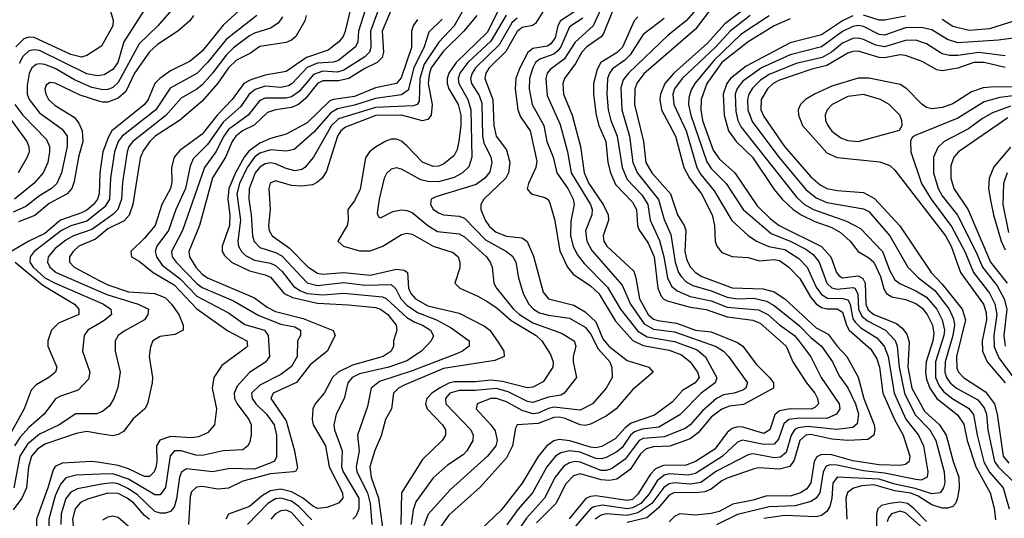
# Model space of a CAD drawing. Header units: inches. Extents: x 990535 to 1117859, y 769386 to 892122.
# Tile 894 of 1056: x 1059695 to 1063447, y 865533 to 867434. Entities that reach past the tile are written whole.
import ezdxf

# ---------------------------------------------------------------- set-up
doc = ezdxf.new("R2010")
doc.units = ezdxf.units.IN
doc.header["$MEASUREMENT"] = 0
doc.layers.add('B0856', color=7, linetype='Continuous')
doc.layers.add('B0866', color=7, linetype='Continuous')

msp = doc.modelspace()

# ---------------------------------------------------------------- linework, layer by layer
at = {"layer": 'B0856', "color": 5}
for points, elevation in [([(1060000, 867329.4), (1059950, 867297.6), (1059930, 867291.4), (1059890, 867301.3), (1059750, 867365.3), (1059730, 867366.8), (1059710, 867360.5), (1059680.2, 867330)], 3220), ([(1060000, 867220.8), (1059990, 867219.4), (1059950, 867227.9), (1059770, 867316), (1059750, 867319.1), (1059730, 867314.7), (1059706.9, 867293.1), (1059693.4, 867266.6)], 3240), ([(1060000, 867169.1), (1059970, 867175.8), (1059904, 867204), (1059830, 867247.5), (1059790, 867263), (1059770, 867265.9), (1059757.3, 867262.7), (1059741, 867250), (1059731.3, 867228.7), (1059723.2, 867183.2), (1059723.8, 867150), (1059730.4, 867130), (1059770, 867079.3), (1059856.6, 867016.6), (1059875.9, 866990), (1059876.3, 866950), (1059854.1, 866850), (1059836.6, 866810), (1059816.1, 866790), (1059770, 866762.1), (1059718, 866722), (1059670, 866699.6)], 3260), ([(1060000, 867122.4), (1059925.6, 867145.6), (1059830, 867192), (1059810, 867194.2), (1059795.9, 867184.1), (1059790.9, 867169.1), (1059794.6, 867150), (1059805.1, 867130), (1059830, 867106.1), (1059902, 867062), (1059919.7, 867039.7), (1059933.4, 867010), (1059935.2, 866970), (1059918.6, 866910), (1059902.6, 866817.4), (1059893.4, 866790), (1059876.2, 866770), (1059807.1, 866732.9), (1059752, 866688), (1059690, 866663.1)], 3280), ([(1059617.9, 867110), (1059722.3, 866970), (1059729.6, 866950), (1059730.5, 866930), (1059723.4, 866910), (1059688.4, 866850)], 3220), ([(1059676.6, 867110), (1059706.8, 867070), (1059797.1, 866977.1), (1059807.9, 866950), (1059808.3, 866930), (1059801.7, 866890), (1059784.5, 866850), (1059748.3, 866810), (1059675.5, 866750)], 3240), ([(1060000, 866850), (1059997, 866770), (1059990.8, 866750), (1059976, 866730), (1059950, 866708), (1059930, 866698), (1059850.3, 866669.7), (1059790, 866618.6), (1059730.2, 866589.8), (1059662.7, 866550)], 3320), ([(1060000, 866705), (1059950, 866665.4), (1059890, 866648.4), (1059854.1, 866630), (1059749.4, 866550.6), (1059735.1, 866530), (1059733.9, 866510), (1059745.6, 866490), (1059790, 866450.5), (1059830, 866429.2), (1060000, 866355.8)], 3340), ([(1060000, 866655.3), (1059970, 866633.5), (1059899.2, 866610), (1059870, 866593.9), (1059830, 866561.6), (1059803.8, 866530), (1059800.1, 866510), (1059809, 866490), (1059833.3, 866470), (1060000, 866397.6)], 3360), ([(1060000, 866611.4), (1059983.1, 866596.9), (1059920.1, 866570), (1059897.9, 866550), (1059885.1, 866530), (1059884.5, 866510), (1059902.3, 866490), (1060000, 866439)], 3380), ([(1059677.3, 866510), (1059782.4, 866422.4), (1059903.9, 866350), (1059919.6, 866330), (1059919.8, 866310), (1059843.2, 866276.8), (1059815.5, 866250), (1059801.6, 866210), (1059802.3, 866190), (1059835.9, 866110), (1059830.9, 866090), (1059806.4, 866070), (1059757.4, 866042.6), (1059738.8, 866021.2), (1059711.8, 865950), (1059625.6, 865794.4)], 3320), ([(1060000, 866277.5), (1059954, 866250), (1059940.8, 866230), (1059934.3, 866170), (1059961.9, 866090), (1059956.4, 866063.6), (1059917.9, 866022.1), (1059850, 865999.5), (1059831, 865989), (1059787.7, 865930), (1059730, 865879), (1059697.2, 865842.8), (1059674.5, 865810)], 3340), ([(1060000, 865936.1), (1059988.3, 865931.7), (1059909, 865931), (1059845.3, 865890), (1059770, 865853.7), (1059724.1, 865815.9), (1059695.7, 865770), (1059672.8, 865650)], 3360), ([(1060000, 865855.8), (1059950, 865863.7), (1059910, 865856.9), (1059790, 865815.8), (1059762.5, 865797.5), (1059739.8, 865770), (1059727.7, 865730), (1059720.4, 865650), (1059702.5, 865610), (1059670, 865566.1)], 3380), ([(1060000, 865745.7), (1059970, 865750.5), (1059856.5, 865743.5), (1059830, 865730.3), (1059821.9, 865718.1), (1059802.3, 865650), (1059758.5, 865530), (1059760.5, 865410), (1059745.1, 865310), (1059751.8, 865248.2), (1059744.5, 865215.5), (1059719.8, 865170), (1059716.9, 865150), (1059724.1, 865130), (1059773.7, 865050), (1059788.1, 865010), (1059804, 864896), (1059793, 864867), (1059770, 864862.1), (1059733.1, 864866.9), (1059626.1, 864886.1)], 3420), ([(1060000, 865701), (1059910, 865698.3), (1059870, 865687.4), (1059850, 865662.9), (1059830, 865619.6), (1059805.8, 865530), (1059807.8, 865430), (1059779.2, 865330), (1059777.3, 865310), (1059784.8, 865230), (1059770.8, 865150), (1059776.4, 865130), (1059823.2, 865050), (1059857.3, 864970), (1059859.7, 864950), (1059846.3, 864853.7), (1059836.3, 864823.7), (1059830, 864817.8), (1059810, 864814.3), (1059710, 864833.8), (1059670, 864835.6)], 3440), ([(1060000, 865662.3), (1059914.5, 865645.5), (1059890, 865633), (1059870, 865608.8), (1059853.3, 865550), (1059851.4, 865510)], 3460), ([(1060000, 865620.8), (1059953.2, 865606.8), (1059926.5, 865593.5), (1059905.9, 865570), (1059895.7, 865530), (1059907.8, 865430), (1059905.9, 865410), (1059895.6, 865390), (1059856.2, 865343.8), (1059845.4, 865314.6), (1059843.9, 865290), (1059857.7, 865170), (1059863.7, 865150), (1059905.8, 865070), (1059986.4, 864990), (1059997.1, 864970), (1060000, 864955.9)], 3480)]:
    msp.add_lwpolyline(points, dxfattribs=dict(at, elevation=elevation))
at = {"layer": 'B0866', "color": 5}
for points, elevation in [([(1060000, 868087.4), (1060010, 868090.5), (1060030, 868086.7), (1060050.5, 868070), (1060080.1, 868010), (1060143.5, 867950), (1060156.1, 867930), (1060160.1, 867910), (1060156.9, 867850), (1060164.7, 867830), (1060245.5, 867745.5), (1060274.8, 867654.8), (1060306.9, 867610), (1060313.7, 867590), (1060311.8, 867570), (1060273.2, 867470), (1060221, 867410), (1060150, 867342.1), (1060070, 867194.9), (1060050, 867175.3), (1060030, 867168), (1060010, 867166.9), (1060000, 867169.1)], 3260), ([(1060000, 867955.1), (1060010, 867954.8), (1060044.2, 867944.2), (1060062.6, 867922.6), (1060092.8, 867830), (1060110.7, 867790), (1060115.9, 867770), (1060118.8, 867698.8), (1060126.9, 867670), (1060169.2, 867610), (1060176.8, 867590), (1060175.1, 867490), (1060168.9, 867470), (1060091.9, 867350), (1060069.2, 867270), (1060050, 867244), (1060016.7, 867223.3), (1060000, 867220.8)], 3240), ([(1060000, 867779), (1060026.2, 867750), (1060027.2, 867730), (1060010.8, 867690), (1060008.4, 867670), (1060010.1, 867650), (1060029.5, 867590), (1060028.2, 867510), (1060051.4, 867431.4), (1060050.1, 867410), (1060006.5, 867333.5), (1060000, 867329.4)], 3220), ([(1061943.3, 867550), (1061880.4, 867410), (1061812, 867348), (1061770, 867283.6), (1061715.8, 867244.2), (1061705, 867230), (1061699.2, 867210), (1061705.1, 867145.1), (1061754.8, 867034.8), (1061782.5, 866930), (1061796.3, 866850), (1061870, 866730), (1061876, 866710), (1061874.4, 866690), (1061851.1, 866628.9), (1061855.8, 866590), (1061874.5, 866554.5), (1061990, 866422.4), (1062022.3, 866350), (1062074.1, 866274.1), (1062110, 866254.7), (1062190, 866243.7), (1062348.2, 866188.2), (1062376.8, 866170), (1062396, 866150), (1062467.9, 866050), (1062466.8, 866046.8), (1062461.2, 866030), (1062450, 866021.8), (1062417.7, 866010), (1062376.5, 866003.5), (1062350, 865990.3), (1062297, 865943), (1062250, 865889.9), (1062230, 865875.7), (1062150, 865844.3), (1062070, 865837.7), (1062054.7, 865830), (1062001.5, 865758.5), (1061950, 865722.5), (1061930, 865715.6), (1061910, 865715.9), (1061830, 865747.2), (1061810, 865749.5), (1061790, 865745.4), (1061768.2, 865731.8), (1061735.5, 865690), (1061694.3, 865610), (1061625.4, 865534.5), (1061577.2, 865462.8)], 3760), ([(1061134.8, 867530), (1061075.9, 867390), (1061081.4, 867310), (1061076.6, 867290), (1061056.5, 867270), (1061010, 867247.7), (1060949.2, 867210), (1060910, 867200.4), (1060850, 867200.9), (1060830, 867191.1), (1060785.6, 867134.4), (1060756.6, 867110), (1060730, 867098.9), (1060669.6, 867090.4), (1060639.4, 867080.6), (1060587.6, 867032.4), (1060544.4, 867010), (1060518.6, 866990), (1060504.3, 866970), (1060479.2, 866910), (1060429.1, 866830.9), (1060379.9, 866650), (1060338.9, 866550), (1060341.6, 866530), (1060366.4, 866490), (1060390, 866463.7), (1060409.9, 866449.9), (1060590, 866373.8), (1060638, 866338), (1060670, 866321.1), (1060775.5, 866295.5), (1060889.1, 866249.1), (1060896.6, 866230), (1060865.8, 866170), (1060801.7, 866118.3), (1060749.1, 866050.9), (1060661.2, 866010), (1060651.4, 865990), (1060710, 865904.6), (1060742.1, 865790), (1060753.8, 865726.2), (1060746.5, 865713.5), (1060738, 865710), (1060650, 865702.3), (1060545.5, 865674.5), (1060490, 865647.8), (1060450, 865644.6), (1060390, 865654.9), (1060368.2, 865651.8), (1060350, 865634.7), (1060344, 865616), (1060337.9, 865510)], 3480), ([(1061417.3, 867530), (1061350.3, 867410), (1061291.7, 867348.3), (1061236.1, 867263.9), (1061219.1, 867210), (1061217.1, 867122.9), (1061209.8, 867110.2), (1061194.4, 867105.6), (1061050, 867099.6), (1060910, 867056), (1060882.7, 867030), (1060814.2, 866910), (1060781, 866870), (1060770, 866862.3), (1060742.8, 866857.2), (1060710, 866866), (1060670, 866884.5), (1060650, 866888), (1060630, 866884.6), (1060610, 866871.8), (1060592.2, 866850), (1060569.2, 866789.2), (1060567.3, 866750), (1060576.5, 866690), (1060581.5, 866610), (1060588.5, 866588.5), (1060610, 866565.5), (1060670, 866545.9), (1060693.4, 866533.4), (1060790, 866431.2), (1060830, 866420.2), (1060930, 866432.2), (1061010, 866422.4), (1061110, 866424.2), (1061127.6, 866407.6), (1061147.4, 866370), (1061170, 866345.8), (1061210, 866318.1), (1061282.9, 866290), (1061338.8, 866258.8), (1061407.6, 866210), (1061407.6, 866190), (1061381.5, 866170), (1061359.2, 866160.8), (1061190, 866095.7), (1061065.6, 866054.4), (1061033.9, 866030), (1061020.1, 865959.9), (1060982.2, 865850), (1060988.5, 865790), (1060977.1, 865730), (1060979.1, 865710), (1061020.4, 865630), (1061030.2, 865590), (1061037, 865510)], 3560), ([(1062306.7, 867513.3), (1062234.6, 867430), (1062165.8, 867374.2), (1062015.2, 867230), (1061994.9, 867205.1), (1061986, 867174), (1061988.8, 867090), (1062018.4, 866990), (1062031.2, 866890), (1062049.1, 866849.1), (1062128.8, 866748.8), (1062150, 866671.7), (1062175.5, 866615.5), (1062192.7, 866510), (1062205.4, 866470), (1062214.7, 866454.7), (1062234.9, 866434.9), (1062260.3, 866420.3), (1062330, 866400.2), (1062390, 866376.2), (1062430, 866370.2), (1062492.6, 866372.6), (1062541, 866361), (1062570, 866344.4), (1062666.5, 866266.5), (1062710, 866222.1), (1062750, 866189.7), (1062792.4, 866130), (1062817, 866077), (1062850.6, 866030.6), (1062879.6, 865970), (1062890.8, 865930), (1062886.1, 865893.9), (1062870, 865880.1), (1062808.7, 865871.3), (1062696.2, 865883.8), (1062661.3, 865878.6), (1062648.3, 865871.7), (1062634.7, 865850), (1062615.6, 865784.4), (1062593.5, 865766.5), (1062570, 865764.4), (1062490, 865778.6), (1062470, 865775.5), (1062350, 865713), (1062290, 865670), (1062250, 865663.6), (1062190, 865668.4), (1062170, 865665.3), (1062148.8, 865651.2), (1062103.9, 865590), (1062050, 865554.3), (1062010, 865544), (1061930, 865550.3), (1061910, 865545.8), (1061887, 865530)], 3860), ([(1061068, 867490), (1061031.2, 867390), (1061032.6, 867327.4), (1061027.2, 867310), (1061010, 867292.8), (1060930, 867241.2), (1060905.7, 867234.3), (1060850, 867237.2), (1060814.7, 867225.3), (1060759.5, 867160.5), (1060730, 867140), (1060710, 867135), (1060630, 867134.1), (1060610, 867125.6), (1060564.8, 867070), (1060490, 867014.8), (1060472.5, 866990), (1060442.5, 866930), (1060399.5, 866870), (1060315.4, 866630), (1060273.2, 866550), (1060276.2, 866530), (1060290.4, 866510), (1060370, 866427.8), (1060390, 866413.3), (1060510, 866361.9), (1060606.3, 866306.3), (1060690, 866273.6), (1060743, 866263), (1060764.2, 866250), (1060765.1, 866230), (1060753.3, 866210), (1060752, 866150), (1060730, 866111.8), (1060690, 866080.9), (1060610, 866041.1), (1060578.6, 866010), (1060580.6, 865990), (1060594.3, 865970), (1060635.2, 865930), (1060664.6, 865890), (1060673.4, 865850), (1060673.7, 865766.3), (1060663.9, 865750), (1060590, 865721), (1060496.6, 865723.4), (1060429.3, 865710.7), (1060330, 865722.1), (1060310.9, 865709.1), (1060303.1, 865690), (1060292.8, 865607.2), (1060283.9, 865576.1), (1060270, 865559.3), (1060250, 865552.9), (1060230, 865552.5), (1060210, 865559.1), (1060143.1, 865623.1), (1060107.1, 865647.1), (1060070, 865664.3), (1060050, 865668.2), (1060014.8, 865665.2), (1060000, 865662.3)], 3460), ([(1061010.6, 867470), (1060986.2, 867390), (1060983.4, 867350), (1060974.8, 867330), (1060910, 867278.6), (1060890, 867272.1), (1060830, 867268.6), (1060790, 867251.9), (1060733.3, 867190), (1060718.8, 867181.2), (1060690, 867175.5), (1060630, 867179.8), (1060592.1, 867167.9), (1060569.6, 867150.4), (1060537.3, 867102.7), (1060470, 867043.7), (1060410, 866958.3), (1060356.1, 866903.9), (1060343.9, 866876.1), (1060326.7, 866790), (1060289.8, 866710), (1060262.3, 866630), (1060216.8, 866570), (1060211.6, 866550), (1060215.5, 866530), (1060238.1, 866498.1), (1060306.3, 866446.3), (1060370, 866379.6), (1060490, 866317), (1060552.4, 866272.4), (1060627.1, 866250), (1060642.1, 866230), (1060646.1, 866150), (1060630.9, 866129.1), (1060570.4, 866089.6), (1060523.3, 866036.7), (1060511.5, 866010), (1060513.2, 865990), (1060522.9, 865970), (1060567.5, 865910), (1060577, 865890), (1060576.8, 865850), (1060570, 865820.5), (1060564.2, 865810), (1060545.2, 865794.8), (1060470, 865791), (1060390, 865772.9), (1060365.7, 865774.3), (1060310, 865790.8), (1060284.7, 865790), (1060268.2, 865771.8), (1060249.8, 865650.2), (1060230, 865622.5), (1060210, 865622.3), (1060110, 865683.2), (1060050, 865702.6), (1060000, 865701)], 3440), ([(1060953.7, 867470), (1060935.5, 867390), (1060926.9, 867370), (1060910.9, 867350), (1060870, 867317.9), (1060787.1, 867290), (1060710, 867235.9), (1060630, 867221.9), (1060574.9, 867205.1), (1060549.2, 867190), (1060504.7, 867130), (1060448.5, 867071.5), (1060390, 866997), (1060305.3, 866934.7), (1060284, 866910), (1060272.8, 866870), (1060274.6, 866814.6), (1060269.7, 866790), (1060236.6, 866730), (1060211.4, 866650), (1060170, 866600.7), (1060118.6, 866550), (1060121.1, 866530), (1060150, 866513.6), (1060204, 866470), (1060283.5, 866423.5), (1060370, 866332.2), (1060488.1, 866248.1), (1060560.7, 866210), (1060562.2, 866190), (1060556.7, 866183.3), (1060464.4, 866115.6), (1060434.2, 866070), (1060428.1, 866030), (1060444.3, 865950), (1060437.2, 865890), (1060410, 865859.4), (1060376.7, 865843.3), (1060350, 865840.3), (1060270, 865845.3), (1060228.4, 865831.6), (1060215.6, 865810), (1060217.1, 865750), (1060213.4, 865726.6), (1060207, 865710), (1060190, 865693), (1060170, 865693.2), (1060110, 865721.4), (1060070, 865734.5), (1060000, 865745.7)], 3420), ([(1060530.7, 867469.3), (1060470, 867413), (1060390, 867314.3), (1060344.2, 867275.8), (1060270, 867238.3), (1060229.3, 867210), (1060209.2, 867190), (1060184.6, 867130), (1060170.1, 867110), (1060045.8, 867010), (1060032.9, 866987.1), (1060012.2, 866930), (1060000, 866850)], 3320), ([(1061519.1, 867470), (1061475.5, 867384.5), (1061357.6, 867270), (1061329.4, 867230), (1061323.6, 867210), (1061324.1, 867190), (1061330.5, 867170), (1061366, 867110), (1061375.4, 867070), (1061376.2, 867030), (1061368.7, 866971.3), (1061361.6, 866938.4), (1061350, 866915.8), (1061310, 866883.5), (1061290, 866875.3), (1061270, 866874.5), (1061230, 866890.4), (1061170, 866953.4), (1061150, 866970.3), (1061130, 866978.4), (1061110, 866978.5), (1061090, 866971.4), (1061050, 866948.2), (1061027.7, 866930), (1061012.7, 866907.3), (1060991.7, 866788.3), (1060970, 866743.5), (1060945.7, 866710), (1060947, 866670), (1060942.7, 866650), (1060907.5, 866590), (1060928.5, 866570), (1060990, 866552.7), (1061030, 866552.3), (1061078.9, 866570), (1061150, 866615.2), (1061170, 866619.9), (1061190, 866616.5), (1061270, 866570.1), (1061347.1, 866547.1), (1061365.5, 866530), (1061372.3, 866510), (1061372.1, 866487.9), (1061352.7, 866430), (1061372.2, 866410), (1061440.6, 866380.6), (1061478.6, 866358.6), (1061514.3, 866334.3), (1061567.7, 866287.6), (1061662.7, 866230), (1061685, 866210), (1061717.6, 866157.6), (1061728, 866130), (1061726.4, 866110), (1061690, 866053.4), (1061650, 866033.7), (1061628.7, 866031.3), (1061534.2, 866054.2), (1061490, 866059.9), (1061430, 866053.3), (1061350, 866053.2), (1061330, 866048.3), (1061294, 866030), (1061265.6, 866010), (1061246.7, 865990), (1061240.7, 865970), (1061247.6, 865950), (1061305.5, 865890), (1061316.8, 865870), (1061317.9, 865850), (1061305.1, 865830), (1061230, 865757.2), (1061150.1, 865630), (1061147, 865510)], 3620), ([(1061704.6, 867490), (1061660.8, 867419.2), (1061648.5, 867411.5), (1061610, 867403.4), (1061590, 867389.3), (1061547.7, 867312.3), (1061483.1, 867250), (1061470.7, 867230), (1061467.5, 867210), (1061498.2, 867130), (1061501.6, 867030), (1061509.8, 866990), (1061550, 866938.2), (1061561.9, 866890), (1061557.1, 866850), (1061547.6, 866830), (1061463.7, 866750), (1061452.5, 866730), (1061452.2, 866710), (1061468.1, 866670), (1061485.4, 866645.4), (1061510, 866624), (1061550, 866609.2), (1061610, 866602.8), (1061628.2, 866588.2), (1061653.1, 866533.1), (1061690, 866394.7), (1061709.6, 866370), (1061806, 866346), (1061850, 866320.8), (1061890, 866282.4), (1061917.3, 866217.3), (1061940.3, 866190), (1062010, 866135), (1062092.3, 866110), (1062108.8, 866090), (1062030, 866022.8), (1061967.4, 865950), (1061930, 865922.4), (1061870, 865892.4), (1061850, 865887.7), (1061830, 865889.6), (1061773.6, 865913.6), (1061750, 865918.5), (1061730, 865917.1), (1061670, 865894.7), (1061590.1, 865889.9), (1061583.4, 865876.6), (1061573.2, 865810), (1061550, 865763.5), (1061450, 865652.2), (1061330, 865544.8), (1061290.5, 865489.5)], 3680), ([(1061810, 867465), (1061755.7, 867430), (1061745.9, 867410), (1061735, 867365), (1061718.8, 867341.2), (1061706.5, 867333.5), (1061650, 867324.4), (1061631.1, 867308.9), (1061600.3, 867250), (1061585.2, 867210), (1061583.2, 867170), (1061593.5, 867090), (1061603.1, 867063.1), (1061639.8, 867010), (1061665.6, 866894.4), (1061661.9, 866870), (1061634.1, 866810), (1061629, 866789), (1061643.1, 866770), (1061695.6, 866755.6), (1061708.1, 866748.1), (1061715.1, 866735.1), (1061733.1, 866673.1), (1061753.4, 866553.4), (1061781.8, 866490), (1061804, 866464), (1061870, 866419.4), (1061901.7, 866390), (1061964.7, 866284.7), (1062031.3, 866211.3), (1062070, 866192.1), (1062170, 866173.8), (1062216.4, 866156.4), (1062249.2, 866129.2), (1062277.1, 866090), (1062283.3, 866070), (1062268.4, 866050), (1062219.9, 866020.1), (1062182.9, 865977.1), (1062113.5, 865926.5), (1062024.3, 865895.7), (1062001.4, 865878.6), (1061963.9, 865836.1), (1061912.8, 865807.2), (1061890, 865802.3), (1061870, 865804.5), (1061791.5, 865828.5), (1061750, 865834), (1061730, 865828.4), (1061703.4, 865810), (1061670.6, 865769.4), (1061610, 865667), (1061530, 865564), (1061399.4, 865440.6)], 3720), ([(1061954, 867466), (1061919.1, 867380.9), (1061910, 867368.9), (1061856.3, 867330), (1061837, 867310), (1061812.6, 867267.4), (1061770.4, 867210), (1061764.3, 867190), (1061766.5, 867150), (1061800.4, 867070), (1061831.3, 866950), (1061845.1, 866850), (1061863.2, 866810), (1061918.3, 866730), (1061937.7, 866690), (1061938.8, 866670), (1061918.6, 866610), (1061920.4, 866590), (1061931.9, 866570), (1062034.8, 866474.8), (1062043.1, 866450), (1062055.9, 866370), (1062089.2, 866310), (1062110, 866292.7), (1062126.7, 866286.7), (1062197, 866277), (1062270, 866250), (1062330, 866243.5), (1062430, 866203.6), (1062450.9, 866190), (1062500.6, 866120.6), (1062551.3, 866070), (1062566.7, 866050), (1062567.3, 866030), (1062452.4, 865967.6), (1062399.7, 865960.3), (1062370, 865949.5), (1062330, 865919.5), (1062280.4, 865859.6), (1062250, 865836.9), (1062171.6, 865808.4), (1062110, 865805.9), (1062081.4, 865798.6), (1062060.4, 865779.6), (1062021.1, 865718.9), (1061970, 865683.1), (1061942.2, 865677.8), (1061910, 865679.5), (1061830, 865702.8), (1061804.5, 865695.5), (1061775.8, 865664.3), (1061737.6, 865590), (1061664.2, 865515.8)], 3780), ([(1062330, 867476.4), (1062270, 867397.9), (1062072.5, 867227.5), (1062047.2, 867192.8), (1062038.9, 867170), (1062037.4, 867110), (1062071.5, 866970), (1062080.9, 866890), (1062104, 866850), (1062175.1, 866770), (1062201.3, 866690), (1062226.6, 866650), (1062233, 866630), (1062229.8, 866550), (1062237.5, 866517.5), (1062250.8, 866490.8), (1062269.9, 866469.9), (1062294.6, 866454.6), (1062410, 866411.8), (1062528.3, 866408.3), (1062570, 866396.3), (1062610.2, 866370.2), (1062730, 866258.9), (1062775.1, 866235.1), (1062809.3, 866189.3), (1062846.7, 866150), (1062890, 866070.7), (1062911.6, 865990), (1062950.8, 865890), (1062953.4, 865870), (1062949.1, 865850.9), (1062926.3, 865833.7), (1062850, 865830), (1062790, 865835.1), (1062710, 865852.7), (1062690, 865850.7), (1062666.9, 865830), (1062645.6, 865754.4), (1062629.2, 865730.8), (1062590, 865720.1), (1062510, 865725.2), (1062490, 865720.1), (1062390, 865686.6), (1062370, 865676.4), (1062330, 865645), (1062305.3, 865634.7), (1062270, 865630), (1062190, 865632), (1062170, 865622), (1062127.8, 865572.2), (1062084.2, 865535.8), (1062010, 865517.8)], 3880), ([(1062470, 867485.1), (1062381.6, 867418.4), (1062315.7, 867344.3), (1062187.9, 867230), (1062153.6, 867190), (1062136.4, 867150), (1062134.4, 867130), (1062140.6, 867090), (1062194.2, 866990), (1062225.1, 866870), (1062247.6, 866830), (1062293.1, 866770), (1062333.5, 866690), (1062342.5, 866650), (1062345.3, 866590), (1062351.3, 866570), (1062370, 866547), (1062410, 866531.6), (1062470, 866527.5), (1062514.2, 866514.2), (1062570, 866519.5), (1062590, 866516.4), (1062625.8, 866490), (1062667.1, 866447.1), (1062710, 866374.8), (1062730.2, 866350.2), (1062750, 866336.3), (1062770, 866331.3), (1062810, 866332), (1062830, 866319.5), (1062845.1, 866270), (1062856, 866250), (1062938.3, 866178.3), (1062961.4, 866141.4), (1062970.9, 866110), (1062983.9, 866010), (1063028.2, 865910), (1063061.1, 865850), (1063086.4, 865770), (1063084.2, 865750), (1063070, 865738.1), (1063050, 865734.2), (1062970, 865736.7), (1062870, 865752.9), (1062790, 865775.8), (1062750, 865776.7), (1062732, 865768), (1062722.5, 865750), (1062710, 865668.9), (1062693.7, 865646.3), (1062670, 865630), (1062630, 865618.1), (1062541.2, 865618.8), (1062490, 865602), (1062412.6, 865587.4), (1062360.2, 865559.8), (1062330, 865551.3), (1062270, 865545.8), (1062210, 865550.4), (1062190, 865540.1), (1062170, 865520.1)], 3920), ([(1063570, 867478.1), (1063490, 867430.6), (1063390, 867398.6), (1063312.9, 867392.9), (1063250, 867407.4), (1063210, 867434.4)], 4020), ([(1060786.2, 867450), (1060781.1, 867430), (1060746.6, 867370), (1060730, 867355.2), (1060710, 867347), (1060610, 867332), (1060573.8, 867306.2), (1060520.7, 867279.3), (1060490.8, 867250), (1060450, 867192.1), (1060390, 867123.8), (1060303.3, 867050), (1060211.5, 866990), (1060190.4, 866970), (1060165.8, 866934.2), (1060154.1, 866905.9), (1060125.8, 866730), (1060111.7, 866688.3), (1060092.8, 866667.2), (1060030, 866636.9), (1060000, 866611.4)], 3380), ([(1060598.1, 867450), (1060481.6, 867358.4), (1060410, 867270.9), (1060370, 867229.3), (1060267.7, 867172.3), (1060213.3, 867090), (1060085.1, 866990), (1060070.5, 866969.5), (1060056.6, 866930), (1060040.6, 866830), (1060037.2, 866750), (1060019.5, 866720.5), (1060000, 866705)], 3340), ([(1060356.5, 867450), (1060342.8, 867430), (1060297.3, 867390), (1060220.4, 867339.6), (1060190, 867311.7), (1060132.5, 867230), (1060099.8, 867160.2), (1060070, 867134.4), (1060030, 867119.5), (1060010, 867119.3), (1060000, 867122.4)], 3280), ([(1060695.8, 867444.2), (1060679.1, 867420.9), (1060650, 867402.1), (1060590, 867383), (1060570, 867372.2), (1060510, 867327), (1060480.9, 867299.1), (1060430, 867230.3), (1060390, 867185.3), (1060370, 867169.1), (1060310, 867134.8), (1060251.7, 867068.3), (1060125.6, 866970), (1060110.4, 866950), (1060103.7, 866930), (1060086.3, 866813.7), (1060082.3, 866750), (1060068.3, 866710), (1060049.1, 866690.9), (1060000, 866655.3)], 3360), ([(1061210, 867435), (1061193.7, 867410), (1061187.7, 867390), (1061187.9, 867327.9), (1061148.2, 867211.8), (1061130.1, 867190), (1061050, 867174), (1060970, 867140.9), (1060890, 867130.2), (1060876.1, 867123.9), (1060790, 867040.1), (1060710, 866998), (1060650, 866980.5), (1060610, 866963.4), (1060567.6, 866932.4), (1060550, 866909.7), (1060516.8, 866850), (1060491.4, 866790), (1060487.4, 866750), (1060495.9, 866690), (1060494.7, 866650), (1060466.1, 866570), (1060466.6, 866550), (1060474.7, 866534.7), (1060501.7, 866510), (1060570, 866476.2), (1060630, 866461.2), (1060650, 866451.9), (1060702.5, 866390), (1060734.4, 866374.4), (1060830, 866353.4), (1060947.3, 866347.3), (1061050, 866336.3), (1061070, 866330), (1061097.2, 866310), (1061129.6, 866270), (1061131.9, 866250), (1061119.1, 866210), (1061119.2, 866190), (1061110.7, 866170), (1061079.5, 866150), (1060962.8, 866117.2), (1060907.8, 866090), (1060886.4, 866070), (1060854.9, 866010), (1060821, 865970), (1060811.6, 865950), (1060809.7, 865910.3), (1060813.3, 865890), (1060860.3, 865810), (1060874.5, 865730), (1060925, 865630), (1060925.7, 865610), (1060909.4, 865590.6), (1060865.6, 865574.4), (1060830, 865570.9), (1060810, 865580.4), (1060771.8, 865611.8), (1060730, 865634.6), (1060690, 865644.4), (1060650, 865638.6), (1060619.9, 865620.1), (1060570, 865577.9), (1060490.7, 865549.3), (1060479.9, 865530)], 3520), ([(1061304.1, 867435.9), (1061253.6, 867386.4), (1061236.3, 867330), (1061196, 867250), (1061174.7, 867165.3), (1061150, 867147), (1061050, 867134), (1060970, 867107.6), (1060905.5, 867094.5), (1060880.9, 867079.1), (1060815.2, 867004.8), (1060740.6, 866939.4), (1060710, 866932.1), (1060650, 866937.7), (1060610, 866925), (1060589.8, 866910), (1060561.1, 866870), (1060532.1, 866810), (1060522.1, 866770), (1060535.7, 866670), (1060526.5, 866590), (1060528.8, 866570), (1060539.7, 866550), (1060555.4, 866535.4), (1060590, 866517.5), (1060650, 866505.6), (1060670, 866496.5), (1060694.3, 866474.3), (1060738.3, 866418.3), (1060761.9, 866401.9), (1060790, 866390), (1060850, 866385.1), (1060930, 866391.7), (1061077.7, 866377.7), (1061091.4, 866371.4), (1061170, 866299.3), (1061200.9, 866280.9), (1061230.1, 866270), (1061259.6, 866250), (1061271.5, 866228.5), (1061263, 866210), (1061225.9, 866170), (1061170, 866133.2), (1061100.9, 866110), (1060990, 866083.7), (1060962.2, 866070), (1060945.5, 866050), (1060930.6, 865990), (1060900.4, 865930), (1060891.6, 865890), (1060894.3, 865870), (1060923.1, 865790), (1060921.2, 865730), (1060927.7, 865710), (1060987.4, 865610), (1060987.5, 865570), (1060976.7, 865543.3), (1060964.8, 865530)], 3540), ([(1061436.1, 867450), (1061386.7, 867390), (1061307.8, 867312.2), (1061263.3, 867250), (1061254.5, 867225.5), (1061250.9, 867190), (1061266.2, 867110), (1061262.7, 867070), (1061250, 867053.7), (1061230, 867047.9), (1061150.1, 867070.1), (1061051.8, 867068.2), (1060935.8, 867024.2), (1060919.1, 867010), (1060906.3, 866990), (1060864, 866856), (1060847.7, 866830), (1060830, 866814.8), (1060810, 866804.7), (1060770, 866798.8), (1060730, 866801.4), (1060670, 866819.7), (1060649.7, 866810.3), (1060644.7, 866790), (1060649.6, 866710), (1060642.5, 866650), (1060645.4, 866630), (1060656.3, 866610), (1060723.4, 866563.4), (1060792.3, 866492.3), (1060830, 866467.5), (1060850, 866464.5), (1060930, 866470.4), (1061030, 866460.2), (1061130, 866482.4), (1061159.4, 866479.4), (1061172.3, 866470), (1061176.7, 866410), (1061184.8, 866390), (1061202.6, 866370), (1061250, 866343.2), (1061370, 866314.8), (1061466.2, 866266.2), (1061486.8, 866250), (1061520.7, 866200.7), (1061539.9, 866170), (1061540.9, 866150), (1061504.7, 866135.3), (1061310, 866104.6), (1061159.3, 866040.7), (1061138.8, 866030), (1061119.4, 866010), (1061111, 865950), (1061089.3, 865910), (1061072.5, 865847.5), (1061047.6, 865792.4), (1061028.8, 865730), (1061033.5, 865690), (1061061.5, 865610), (1061079, 865490)], 3580), ([(1061548.7, 867451.3), (1061490, 867351.7), (1061402.8, 867270), (1061371.6, 867230), (1061366, 867210), (1061368.2, 867190), (1061402.2, 867130), (1061413.2, 867090), (1061417.7, 866910), (1061406.7, 866873.3), (1061382.1, 866850), (1061350, 866832.7), (1061290, 866815.9), (1061250, 866817.5), (1061223.8, 866823.8), (1061150, 866864.6), (1061130, 866869.2), (1061110, 866864), (1061092.5, 866847.5), (1061084, 866830), (1061064, 866750), (1061056.7, 866696.7), (1061062.4, 866682.4), (1061070, 866678.7), (1061116.9, 866703.1), (1061150, 866709.6), (1061170, 866707), (1061190, 866699), (1061250, 866649.4), (1061286.9, 866626.9), (1061370, 866617.2), (1061390, 866606.1), (1061472.9, 866530), (1061488.1, 866510), (1061495.6, 866490), (1061502, 866430), (1061511.5, 866410), (1061576.2, 866330), (1061599.5, 866310), (1061650, 866279), (1061758.9, 866238.9), (1061807.8, 866210), (1061814.4, 866190), (1061803.4, 866150), (1061803.4, 866130), (1061816.8, 866070), (1061769.4, 866010), (1061756.9, 866003.1), (1061710, 865994.6), (1061650, 865974.9), (1061630, 865978.4), (1061556, 866016), (1061510, 866027.6), (1061430, 866020.2), (1061370, 866020.9), (1061334.2, 866010), (1061317.2, 865990), (1061319, 865970), (1061414, 865870), (1061422.7, 865850), (1061420.9, 865830), (1061398.5, 865790), (1061384.8, 865775.2), (1061324.7, 865735.3), (1061270, 865688.2), (1061203.7, 865596.3), (1061194.1, 865565.9), (1061186.1, 865510)], 3640), ([(1061590, 867439), (1061570, 867422.4), (1061522, 867338), (1061432.2, 867250), (1061418.5, 867230), (1061412.7, 867210), (1061416.5, 867190), (1061445.3, 867145.3), (1061455.3, 867115.3), (1061458.2, 866990), (1061463.9, 866963.9), (1061490.1, 866910), (1061493.8, 866890), (1061485.7, 866854.3), (1061466.6, 866830), (1061434.2, 866805.8), (1061280.9, 866759.1), (1061262.7, 866750), (1061260.8, 866739.2), (1061259.8, 866730), (1061270, 866712.1), (1061290, 866697.1), (1061310, 866689.7), (1061370, 866685.2), (1061390, 866676.9), (1061470, 866594.6), (1061550.1, 866550), (1061572.5, 866532.5), (1061585.8, 866510), (1061595.8, 866450), (1061613.6, 866390), (1061634.5, 866350), (1061652.6, 866330), (1061676.1, 866316.1), (1061710, 866307.1), (1061790, 866296.4), (1061850, 866261.7), (1061870, 866236.1), (1061899.4, 866179.4), (1061943.6, 866130), (1061951.6, 866108.4), (1061952.1, 866070), (1061929.5, 866030), (1061877, 865970), (1061830, 865945.6), (1061730, 865956.4), (1061710, 865952.1), (1061670, 865933.6), (1061650, 865931.6), (1061610, 865943.7), (1061550, 865977.5), (1061511.1, 865990), (1061490, 865989.6), (1061438.4, 865970), (1061434.6, 865950), (1061490.1, 865890.1), (1061506.2, 865866.2), (1061514.5, 865830), (1061509.2, 865810), (1061476.8, 865770), (1061336.3, 865643.7), (1061251, 865549), (1061234.7, 865505.3)], 3660), ([(1061840, 867440), (1061790, 867406.4), (1061756.3, 867330), (1061745.4, 867314.6), (1061730, 867302.8), (1061676.3, 867283.7), (1061660.7, 867270), (1061649.5, 867250), (1061638, 867210), (1061636.6, 867170), (1061648.1, 867110), (1061692.6, 867030), (1061703.7, 866970), (1061728.1, 866910), (1061742.1, 866850), (1061783.2, 866790), (1061803.8, 866750), (1061807.5, 866730), (1061794.6, 866665.4), (1061793.8, 866610), (1061803.4, 866570), (1061819.4, 866539.4), (1061845.1, 866505.1), (1061934.2, 866414.2), (1061984.7, 866330), (1062050, 866246.1), (1062085.2, 866225.2), (1062190, 866207.6), (1062275.7, 866175.7), (1062308.2, 866148.2), (1062351.4, 866068.6), (1062344.5, 866050), (1062291.6, 866010), (1062210, 865927.5), (1062130, 865880.8), (1062066.6, 865873.4), (1062037, 865863), (1062022, 865850), (1061990, 865803.7), (1061970, 865787.2), (1061930, 865765.5), (1061910, 865760.2), (1061890, 865761.6), (1061830, 865784.9), (1061790, 865790.9), (1061756.5, 865783.5), (1061736.9, 865770), (1061703.5, 865730), (1061648.5, 865630), (1061593, 865567), (1061550.9, 865509.1)], 3740), ([(1062050, 867445.1), (1062036.6, 867430), (1061991.3, 867328.7), (1061971, 867309), (1061909.5, 867270), (1061895.6, 867244.4), (1061881.6, 867190), (1061881.2, 867150), (1061892, 867070), (1061902.1, 867030), (1061928.5, 866970), (1061936.1, 866890), (1061945.9, 866850), (1061965.5, 866805.5), (1062030, 866738.6), (1062045.6, 866710), (1062049.2, 866650), (1062054.1, 866634.1), (1062090, 866581.8), (1062112.9, 866530), (1062126.4, 866410), (1062139.6, 866379.6), (1062148.7, 866368.7), (1062162.2, 866362.2), (1062250, 866337.5), (1062310, 866329.8), (1062390, 866301.2), (1062488.7, 866288.7), (1062516.6, 866276.6), (1062615.4, 866190), (1062640.6, 866130), (1062693, 866050), (1062725, 866010), (1062734.9, 865990), (1062738.2, 865970), (1062724.8, 865955.2), (1062710.2, 865949.8), (1062630, 865950.5), (1062590, 865943), (1062572, 865928), (1062553.3, 865870), (1062530, 865856.9), (1062450, 865880.9), (1062430, 865881.5), (1062410, 865875.2), (1062390, 865860.1), (1062343.4, 865796.6), (1062270, 865749.5), (1062230, 865734.6), (1062150, 865736.4), (1062117.6, 865722.4), (1062099, 865701), (1062050, 865625), (1062030, 865605.4), (1062010, 865600.8), (1061890, 865618.8), (1061870, 865617), (1061851.4, 865608.6), (1061788.4, 865531.6)], 3820), ([(1062150, 867438.5), (1062070, 867377.3), (1062020.6, 867299.4), (1062000.6, 867279.4), (1061953.9, 867246.1), (1061941.6, 867230), (1061935.1, 867210), (1061932.1, 867150), (1061937.6, 867090), (1061947.4, 867050), (1061971.7, 866990), (1061990.3, 866870), (1062010, 866824.4), (1062065.9, 866765.9), (1062087.9, 866730), (1062097.6, 866670), (1062132.4, 866592.4), (1062149, 866530), (1062163.1, 866450), (1062178.2, 866418.2), (1062200.2, 866400.2), (1062250, 866378.3), (1062330, 866362.4), (1062390, 866338.1), (1062510, 866328.1), (1062545.8, 866310), (1062590.2, 866270.2), (1062646.6, 866230), (1062664.2, 866210), (1062710, 866148.9), (1062748.9, 866070), (1062817.4, 865970), (1062819.3, 865950), (1062807.5, 865930), (1062770, 865913.4), (1062665.1, 865914.9), (1062626.1, 865910), (1062607, 865893), (1062585.6, 865834.4), (1062570, 865815.9), (1062530, 865814.7), (1062448.7, 865831.3), (1062430, 865824.1), (1062371.3, 865768.7), (1062270, 865704.1), (1062241.8, 865698.2), (1062170, 865702.8), (1062150, 865697.5), (1062124.3, 865675.7), (1062093, 865627), (1062061, 865590), (1062030, 865572.8), (1062010, 865570.1), (1061915.9, 865584.1), (1061882.8, 865577.2), (1061870, 865569.4), (1061805.2, 865494.8)], 3840), ([(1062478.3, 867450), (1062401.4, 867390), (1062347, 867330), (1062219, 867210), (1062189.9, 867170.1), (1062184.1, 867150), (1062187.7, 867110), (1062234.7, 867010), (1062275.1, 866870), (1062290, 866844), (1062340.9, 866780.9), (1062408.8, 866668.8), (1062470.8, 866610.8), (1062502.1, 866590), (1062549.6, 866569.6), (1062610, 866557.5), (1062663.8, 866523.8), (1062694.8, 866490), (1062730, 866414.4), (1062750, 866387), (1062772.7, 866372.7), (1062831.3, 866371.3), (1062850, 866366.3), (1062858.7, 866350), (1062870, 866294.2), (1062879.1, 866279.1), (1062899.7, 866259.7), (1062961.1, 866221.1), (1062988.7, 866190), (1063004.6, 866150), (1063026.6, 866010), (1063071.5, 865911.5), (1063120.1, 865850), (1063138.8, 865810), (1063155.2, 865710), (1063152.4, 865690), (1063130, 865679.2), (1063110, 865680.8), (1062990, 865705.9), (1062910, 865714.2), (1062810, 865736.1), (1062782.5, 865737.5), (1062768.1, 865732), (1062756.9, 865710), (1062743.2, 865630), (1062729.7, 865610.3), (1062710, 865597), (1062650, 865581.5), (1062550, 865577.3), (1062430, 865547.3), (1062350, 865508.2)], 3940), ([(1062550.9, 867449.1), (1062442.7, 867377.3), (1062340.9, 867279.1), (1062267.6, 867190), (1062253.6, 867166.4), (1062244.2, 867135.8), (1062243.7, 867110), (1062252.1, 867070), (1062312.5, 866892.5), (1062330, 866866.2), (1062386.3, 866810), (1062451.1, 866710), (1062558.4, 866618.4), (1062630.1, 866590), (1062690, 866559), (1062718.4, 866538.4), (1062741.2, 866510), (1062769.8, 866430), (1062790, 866411.5), (1062810, 866406.1), (1062870, 866413.5), (1062876.8, 866410), (1062888.7, 866388.7), (1062891.5, 866330), (1062903.5, 866303.5), (1062925.4, 866285.4), (1062993.7, 866250), (1063030.6, 866210.6), (1063038.6, 866190), (1063045.9, 866110), (1063065.9, 866010), (1063107.2, 865927.2), (1063162.6, 865870), (1063185.6, 865830), (1063217.6, 865710), (1063219.4, 865670), (1063215.4, 865650), (1063201.6, 865630), (1063170, 865626.4), (1063107.5, 865647.5), (1063030, 865663.5), (1062970, 865683.2), (1062810.1, 865689.9), (1062793.2, 865666.8), (1062789.5, 865610), (1062781.3, 865578.7), (1062770, 865559.1), (1062750, 865544), (1062730, 865539.3), (1062610, 865544.4), (1062530, 865532.5)], 3960), ([(1062630, 867436.8), (1062569.9, 867410.1), (1062470, 867350), (1062370, 867270.3), (1062312.5, 867190), (1062291, 867130), (1062290.2, 867090), (1062297.2, 867050), (1062337.1, 866937.1), (1062361.8, 866901.8), (1062419.9, 866850), (1062504.6, 866724.6), (1062555.1, 866675.1), (1062589.3, 866649.3), (1062750, 866569.5), (1062785.3, 866530), (1062807, 866470), (1062817.7, 866457.7), (1062830.4, 866450.4), (1062890, 866457.4), (1062907.2, 866447.2), (1062916.8, 866430), (1062919, 866350), (1062927.8, 866327.8), (1062950, 866309.7), (1063035.6, 866275.6), (1063057.9, 866257.9), (1063075.5, 866235.5), (1063084.6, 866204.6), (1063079.4, 866110), (1063094.1, 866030), (1063141.9, 865941.9), (1063199.2, 865890), (1063225, 865850), (1063252, 865750), (1063273.2, 865690), (1063275, 865650), (1063268.1, 865610), (1063260.1, 865590), (1063250, 865578.8), (1063230, 865571.5), (1063210, 865572.1), (1063170, 865585), (1063118, 865618), (1063090, 865629.3), (1063030, 865637.5), (1062950, 865660.9), (1062903.3, 865656.7), (1062872.1, 865647.9), (1062848.7, 865631.3), (1062842.8, 865610), (1062846.5, 865530)], 3980), ([(1062870, 867448.1), (1062830, 867429.8), (1062750, 867375.8), (1062630, 867345), (1062463.4, 867256.6), (1062403.5, 867210), (1062389.2, 867190), (1062375.1, 867150), (1062379.5, 867070), (1062396.2, 867010), (1062424.5, 866970), (1062486.5, 866910), (1062570, 866786.6), (1062599.9, 866750), (1062641.7, 866710), (1062672.1, 866690), (1062724.8, 866664.8), (1062790, 866642.1), (1062822.6, 866622.6), (1062859, 866590), (1062889.7, 866549.7), (1062930, 866526.7), (1062949.2, 866509.2), (1062974.4, 866454.4), (1062987.4, 866407.4), (1062998.1, 866390), (1063017.9, 866377.9), (1063070, 866367.4), (1063110, 866351.8), (1063133.7, 866333.7), (1063152.7, 866310), (1063172.9, 866270), (1063177.7, 866237.7), (1063173.7, 866210), (1063148.8, 866130), (1063146, 866090), (1063150, 866063.9), (1063162.7, 866030), (1063189.8, 865990), (1063267.9, 865927.9), (1063292.3, 865892.3), (1063304.5, 865830), (1063337.5, 865730), (1063392.1, 865630), (1063408.1, 865571.9), (1063412.6, 865527.4)], 4020), ([(1063070, 867447.8), (1062990, 867432.1), (1062970, 867432), (1062910, 867451.3)], 4020), ([(1063490, 867364.9), (1063424.5, 867355.5), (1063270, 867345.5), (1063230, 867358.1), (1063170, 867394.5), (1063130, 867403.7), (1063070, 867402.8), (1062990, 867374.5), (1062970, 867377.5), (1062910, 867408.3), (1062890, 867411.6), (1062870, 867408.4), (1062830, 867388.2), (1062750, 867329.7), (1062630, 867300.3), (1062520.9, 867250), (1062450, 867200.1), (1062428.4, 867171.6), (1062421.2, 867150), (1062423.5, 867083.5), (1062431.8, 867050), (1062444.1, 867024.1), (1062656.1, 866756.1), (1062685.3, 866730), (1062719.1, 866710), (1062845.4, 866665.4), (1062898.5, 866638.5), (1062982.3, 866550), (1063010, 866477), (1063030, 866441.7), (1063047.9, 866427.9), (1063110, 866400.8), (1063150, 866376.5), (1063189.9, 866329.9), (1063209.6, 866290), (1063218.3, 866250), (1063215.9, 866230), (1063184.9, 866130), (1063184.4, 866070), (1063197.9, 866037.9), (1063215.8, 866015.8), (1063250, 865988.4), (1063310, 865953.1), (1063329.2, 865929.2), (1063342.7, 865850), (1063368.8, 865748.8), (1063389.8, 865709.8), (1063441.7, 865650), (1063465.1, 865570)], 4040), ([(1063450, 867296.5), (1063350, 867308.8), (1063270, 867297.5), (1063237.5, 867297.5), (1063210, 867304), (1063150, 867341.7), (1063110, 867355.6), (1063070, 867355), (1062990, 867330.6), (1062956.6, 867336.6), (1062910, 867358.9), (1062890, 867363.8), (1062870, 867362.5), (1062830, 867343.7), (1062787.6, 867310), (1062752.3, 867290), (1062653.8, 867266.2), (1062550, 867224.8), (1062517.2, 867202.8), (1062486.7, 867173.3), (1062473.2, 867150), (1062467.9, 867130), (1062468.7, 867090), (1062485.3, 867045.3), (1062586.9, 866910), (1062690, 866787), (1062730, 866754.6), (1062770, 866736.7), (1062910, 866713.2), (1062930, 866702.3), (1063011, 866610), (1063079.6, 866490), (1063119.3, 866450), (1063181.3, 866401.3), (1063236.7, 866330), (1063253.2, 866293.2), (1063256.4, 866270), (1063250.7, 866230), (1063221.4, 866130), (1063220.5, 866090), (1063226.2, 866070), (1063240.1, 866050), (1063264.3, 866030), (1063345.2, 865985.2), (1063370, 865954.9), (1063378.3, 865930), (1063384.3, 865870), (1063408.8, 865750), (1063423.5, 865730), (1063487, 865667)], 4060), ([(1063450, 867251.1), (1063370, 867270.5), (1063330, 867270.7), (1063269.6, 867249.6), (1063210, 867238.7), (1063190, 867242.5), (1063134.1, 867274.1), (1063070, 867297.6), (1063050, 867300.4), (1062990, 867288.1), (1062969.8, 867289.8), (1062890, 867313.2), (1062870, 867312.4), (1062850, 867306), (1062770, 867259.3), (1062710, 867244.3), (1062590, 867203.5), (1062566.1, 867190), (1062544.3, 867170), (1062520.5, 867130), (1062519.1, 867090), (1062530, 867064.4), (1062608.7, 866950), (1062710, 866834.6), (1062744.4, 866804.5), (1062770, 866790.6), (1062810, 866782.3), (1062910, 866774.8), (1062952.3, 866752.3), (1063048.3, 866648.3), (1063167.3, 866470), (1063210, 866425.4), (1063286.4, 866330), (1063298.6, 866290), (1063264.7, 866150), (1063265.3, 866105.3), (1063271.9, 866090), (1063290.6, 866070.6), (1063375.4, 866015.4), (1063409.8, 865970), (1063419.6, 865930), (1063442.7, 865770), (1063463.3, 865743.3)], 4080), ([(1063490, 867176), (1063410, 867177.8), (1063366.3, 867173.7), (1063321.8, 867158.2), (1063250, 867113.3), (1063210, 867098.9), (1063170, 867094.3), (1063150, 867099.5), (1063132.1, 867112.1), (1063074.9, 867170), (1063050, 867186.4), (1062930, 867211.5), (1062890, 867210.8), (1062790, 867180.6), (1062723.6, 867150), (1062689, 867130), (1062669.6, 867110), (1062661.6, 867090), (1062662.1, 867070), (1062678.2, 867030), (1062770, 866925.8), (1062810, 866908.1), (1062972.1, 866892.1), (1063010, 866877.8), (1063030, 866860.7), (1063222.1, 866610), (1063243.6, 866570), (1063279.5, 866470), (1063367.3, 866350), (1063377.8, 866317.8), (1063379.3, 866290), (1063362.1, 866210), (1063363.4, 866170), (1063381.8, 866130), (1063449.8, 866050)], 4120), ([(1063532.1, 867150), (1063430, 867137.3), (1063370, 867120.7), (1063270, 867058.1), (1063107.1, 866992.9), (1063095.4, 866984.6), (1063089.1, 866970.9), (1063090.1, 866929.9), (1063131.5, 866810), (1063168.1, 866750), (1063245.9, 866645.9), (1063296.7, 866550), (1063329.1, 866470), (1063390, 866391.5), (1063410.8, 866350.8), (1063418.5, 866310), (1063406.1, 866230), (1063407.5, 866187.5), (1063425.2, 866145.2), (1063490, 866057.8)], 4140), ([(1063470, 867104.3), (1063401.5, 867078.5), (1063363.1, 867056.9), (1063310, 867018.2), (1063217.9, 866970), (1063193, 866947), (1063176.4, 866910), (1063176.8, 866850), (1063195.1, 866790), (1063210, 866762.4), (1063268.3, 866688.3), (1063338.1, 866550), (1063363.4, 866490), (1063419.3, 866419.3), (1063445.8, 866370), (1063456.3, 866330), (1063444.2, 866230), (1063449.8, 866190)], 4160), ([(1063460.4, 867059.6), (1063271.7, 866930), (1063254.7, 866910), (1063242.8, 866877.2), (1063242.9, 866830), (1063254.9, 866790), (1063308.8, 866708.8), (1063394.2, 866510), (1063457.8, 866430)], 4180), ([(1063470, 866948.5), (1063407, 866873), (1063388.7, 866830), (1063387, 866790), (1063394.5, 866745.5), (1063405.7, 866690), (1063434.6, 866590), (1063450, 866556.2)], 4220), ([(1063457.9, 866850), (1063443.6, 866810), (1063441.3, 866730), (1063462.4, 866622.4)], 4240), ([(1060000, 866439), (1060030, 866423.3), (1060110, 866396.6), (1060210, 866390.6), (1060250, 866374.2), (1060273.6, 866350), (1060301.3, 866310), (1060317.7, 866270), (1060317.4, 866250), (1060285.5, 866234.5), (1060230, 866226.7), (1060201.6, 866210), (1060192.8, 866187.2), (1060187.7, 866150), (1060201.1, 866070), (1060199.6, 866050), (1060181.5, 865970), (1060171.6, 865950), (1060127.6, 865912.4), (1060090, 865864.1), (1060070, 865852.4), (1060050, 865847.8), (1060000, 865855.8)], 3380), ([(1060000, 866397.6), (1060026.2, 866386.2), (1060146, 866350), (1060186.2, 866330), (1060183.2, 866310), (1060170.1, 866290), (1060092.9, 866247.1), (1060070.1, 866230), (1060058.3, 866210), (1060058.8, 866170), (1060077.3, 866090), (1060068.3, 866031.7), (1060053.9, 865990), (1060037.4, 865962.6), (1060010, 865939.9), (1060000, 865936.1)], 3360), ([(1060000, 866355.8), (1060013.5, 866350), (1060041.7, 866330), (1060044.6, 866310), (1060020.8, 866290), (1060000, 866277.5)], 3340), ([(1060189, 865529), (1060170, 865544.7), (1060130, 865591.3), (1060104.8, 865610), (1060070, 865627.4), (1060030, 865629.8), (1060000, 865620.8)], 3480), ([(1060807.6, 865527.6), (1060758.9, 865578.9), (1060730, 865598.5), (1060690, 865609.8), (1060670, 865607.3), (1060640.5, 865590), (1060562.2, 865510)], 3540), ([(1063150, 865521), (1063103.7, 865570), (1063077.4, 865590), (1063050, 865594.4), (1063009.8, 865590.2), (1062978.4, 865581.6), (1062964.1, 865570), (1062959.5, 865550), (1062958.3, 865441.7)], 4020), ([(1060779.9, 865499.9), (1060730, 865556.1), (1060710, 865563.9), (1060690, 865562.5), (1060670, 865550.3), (1060651.7, 865530)], 3560), ([(1063135.7, 865495.7), (1063070, 865554.1), (1063050, 865560.7), (1063017.2, 865550), (1063005, 865535.1), (1063000, 865520)], 4040), ([(1060137.5, 865477.5), (1060070, 865536.7), (1060050, 865541.7), (1060030, 865538.1), (1060010, 865526.2)], 3520)]:
    msp.add_lwpolyline(points, dxfattribs=dict(at, elevation=elevation))
at = {"layer": 'B0866', "color": 5, "elevation": 4140}
msp.add_lwpolyline([(1062910, 867148.6), (1062850, 867140.9), (1062790.1, 867110), (1062771.4, 867090), (1062763.7, 867070), (1062764.7, 867050), (1062774, 867030), (1062790, 867008.3), (1062823.9, 866983.9), (1062850, 866973.6), (1062890, 866969.7), (1063047.4, 867012.6), (1063057.7, 867030), (1063056.5, 867050), (1063048.8, 867070), (1063007.6, 867110), (1062974.5, 867130)], close=True, dxfattribs=at)

doc.saveas('drawing.dxf')
